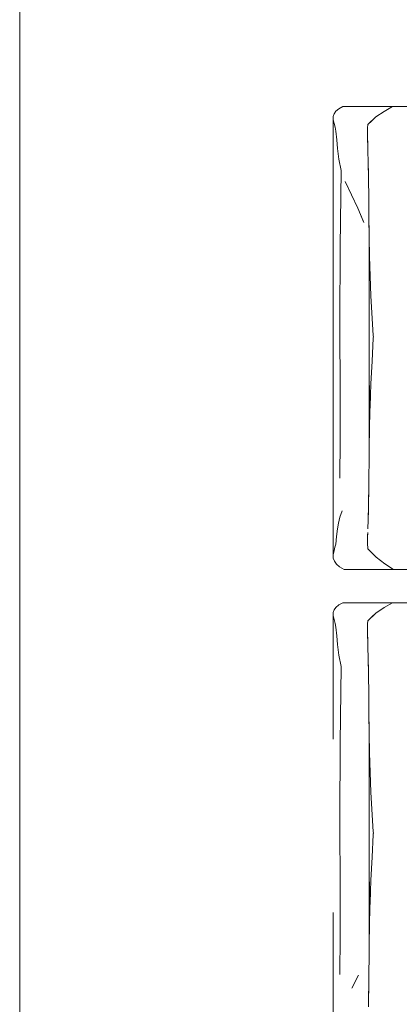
# Model space of a CAD drawing. Header units: millimetres. Extents: x 321 to 585, y -277 to 9.
# Tile 1038 of 1056: x 360.849 to 361.767, y -12.127 to -9.745. Entities that reach past the tile are written whole.
import ezdxf

# ---------------------------------------------------------------- set-up
doc = ezdxf.new("R2010")
doc.units = ezdxf.units.MM
doc.header["$MEASUREMENT"] = 0
doc.layers.add('IFC-Elemento de mobília-Contorno', color=152, linetype='Continuous', lineweight=5)
doc.layers.add('IFC-Laje-Contorno', color=134, linetype='Continuous', lineweight=5)

msp = doc.modelspace()

# ---------------------------------------------------------------- linework, layer by layer
at = {"layer": 'IFC-Elemento de mobília-Contorno', "color": 7, "lineweight": 5}
for p, q in [((361.607, -9.9794), (361.6093, -9.9728)), ((361.6093, -9.9728), (361.6137, -9.9668)), ((361.6137, -9.9668), (361.6205, -9.961)), ((361.6205, -9.961), (361.6302, -9.9555)), ((361.6302, -9.9555), (361.7505, -9.9555)), ((361.71, -9.9806), (361.7303, -9.9673)), ((361.7303, -9.9673), (361.7505, -9.9555)), ((361.7505, -9.9555), (361.8885, -9.9555)), ((361.6068, -10.2857), (361.607, -9.9794)), ((361.607, -9.9794), (361.6072, -9.9868)), ((361.6072, -9.9868), (361.6096, -9.9965)), ((361.6096, -9.9965), (361.6117, -10.0057)), ((361.6903, -10.0069), (361.6908, -9.9991)), ((361.6903, -10.0071), (361.6908, -9.9991)), ((361.6908, -9.9991), (361.71, -9.9806)), ((361.6908, -9.9991), (361.7004, -9.9899)), ((361.7004, -9.9899), (361.71, -9.9806)), ((361.6117, -10.0057), (361.6139, -10.0148)), ((361.6139, -10.0148), (361.6156, -10.0357)), ((361.6897, -10.0147), (361.6903, -10.0069)), ((361.6897, -10.015), (361.6903, -10.0071)), ((361.6897, -10.015), (361.6904, -10.0391)), ((361.6897, -10.015), (361.6902, -10.0311)), ((361.6156, -10.0357), (361.6174, -10.0566)), ((361.6902, -10.0303), (361.6906, -10.0458)), ((361.6904, -10.037), (361.6904, -10.0391)), ((361.6904, -10.0391), (361.6907, -10.0471)), ((361.6906, -10.0458), (361.6911, -10.0662)), ((361.6907, -10.0471), (361.6909, -10.059)), ((361.6174, -10.0566), (361.6207, -10.0827)), ((361.6911, -10.0662), (361.6916, -10.0865)), ((361.6207, -10.0827), (361.6263, -10.11)), ((361.6916, -10.0865), (361.6923, -10.1327)), ((361.6916, -10.089), (361.6917, -10.0902)), ((361.6917, -10.0902), (361.6921, -10.12)), ((361.624, -10.2946), (361.6263, -10.11)), ((361.6362, -10.1365), (361.6668, -10.201)), ((361.6923, -10.1327), (361.6929, -10.1743)), ((361.6924, -10.1345), (361.6924, -10.1351)), ((361.6924, -10.1351), (361.6929, -10.171)), ((361.6515, -10.1687), (361.6668, -10.201)), ((361.6929, -10.1743), (361.6932, -10.197)), ((361.6929, -10.1748), (361.693, -10.179)), ((361.693, -10.179), (361.6933, -10.2018)), ((361.6668, -10.201), (361.6809, -10.2357)), ((361.6932, -10.197), (361.6935, -10.2196)), ((361.6739, -10.2183), (361.6809, -10.2357)), ((361.6935, -10.2196), (361.6936, -10.2308)), ((361.6936, -10.2236), (361.6936, -10.2252)), ((361.6936, -10.2252), (361.6942, -10.2724)), ((361.6938, -10.2435), (361.6941, -10.2683)), ((361.6068, -10.2857), (361.6069, -10.7048)), ((361.6941, -10.7895), (361.6941, -10.2683)), ((361.6942, -10.2724), (361.6948, -10.3186)), ((361.6234, -10.479), (361.624, -10.2946)), ((361.6948, -10.3186), (361.6978, -10.4137)), ((361.6978, -10.4137), (361.704, -10.5096)), ((361.6234, -10.479), (361.6238, -10.655)), ((361.701, -10.571), (361.704, -10.5158)), ((361.704, -10.5096), (361.7043, -10.5122)), ((361.704, -10.5096), (361.7041, -10.5109)), ((361.704, -10.5158), (361.7043, -10.5122)), ((361.704, -10.5158), (361.7041, -10.514)), ((361.7041, -10.5109), (361.7043, -10.5122)), ((361.7041, -10.514), (361.7043, -10.5122)), ((361.6981, -10.6262), (361.701, -10.571)), ((361.6948, -10.736), (361.6948, -10.6305)), ((361.6964, -10.6811), (361.6981, -10.6262)), ((361.6238, -10.655), (361.6239, -10.7613)), ((361.6948, -10.736), (361.6961, -10.6907)), ((361.6961, -10.6907), (361.6964, -10.6811)), ((361.6069, -10.7048), (361.607, -11.0394)), ((361.6943, -10.7789), (361.6948, -10.736)), ((361.623, -10.8547), (361.6239, -10.7613)), ((361.6937, -10.8229), (361.6943, -10.7789)), ((361.6937, -10.8216), (361.6941, -10.7895)), ((361.6935, -10.842), (361.6937, -10.8216)), ((361.6937, -10.8284), (361.6937, -10.8229)), ((361.6932, -10.8656), (361.6935, -10.842)), ((361.6932, -10.865), (361.6934, -10.8503)), ((361.6929, -10.8892), (361.6932, -10.8656)), ((361.6931, -10.8728), (361.6932, -10.865)), ((361.6924, -10.9174), (361.6926, -10.9067)), ((361.6925, -10.9109), (361.6929, -10.8892)), ((361.6926, -10.9067), (361.6928, -10.895)), ((361.6921, -10.9327), (361.6925, -10.9109)), ((361.6197, -10.9631), (361.6235, -10.9484)), ((361.6235, -10.9484), (361.6285, -10.9335)), ((361.6913, -10.9651), (361.6918, -10.948)), ((361.6915, -10.955), (361.6921, -10.9327)), ((361.6918, -10.948), (361.692, -10.938)), ((361.6153, -10.9954), (361.6174, -10.9772)), ((361.6174, -10.9772), (361.6197, -10.9631)), ((361.6909, -10.9772), (361.6915, -10.955)), ((361.6133, -11.0136), (361.6153, -10.9954)), ((361.6897, -11.0091), (361.6903, -10.9932)), ((361.6897, -11.0116), (361.6902, -10.9987)), ((361.6902, -10.9987), (361.6906, -10.9857)), ((361.6903, -10.9932), (361.6904, -10.9901)), ((361.6091, -11.0293), (361.6112, -11.0214)), ((361.6112, -11.0214), (361.6133, -11.0136)), ((361.6897, -11.0091), (361.6898, -11.0097)), ((361.6897, -11.0116), (361.6908, -11.025)), ((361.6908, -11.025), (361.7009, -11.0353)), ((361.607, -11.0394), (361.6091, -11.0293)), ((361.607, -11.0394), (361.6073, -11.0476)), ((361.6073, -11.0476), (361.6101, -11.055)), ((361.7009, -11.0353), (361.711, -11.0455)), ((361.711, -11.0455), (361.732, -11.0612)), ((361.6101, -11.055), (361.615, -11.0621)), ((361.615, -11.0621), (361.6227, -11.0689)), ((361.6227, -11.0689), (361.628, -11.0722)), ((361.628, -11.0722), (361.6333, -11.0755)), ((361.732, -11.0612), (361.753, -11.0755)), ((361.6333, -11.0755), (361.753, -11.0755)), ((361.753, -11.0755), (361.8354, -11.0755)), ((361.6093, -11.1728), (361.6137, -11.1668)), ((361.6137, -11.1668), (361.6205, -11.161)), ((361.6205, -11.161), (361.6302, -11.1555)), ((361.6302, -11.1555), (361.7505, -11.1555)), ((361.71, -11.1806), (361.7303, -11.1673)), ((361.7303, -11.1673), (361.7505, -11.1555)), ((361.7505, -11.1555), (361.8885, -11.1555)), ((361.6068, -11.4857), (361.607, -11.1794)), ((361.607, -11.1794), (361.6093, -11.1728)), ((361.607, -11.1794), (361.6072, -11.1868)), ((361.6072, -11.1868), (361.6096, -11.1965)), ((361.6908, -11.1991), (361.71, -11.1806)), ((361.6908, -11.1991), (361.7004, -11.1899)), ((361.7004, -11.1899), (361.71, -11.1806)), ((361.6096, -11.1965), (361.6117, -11.2057)), ((361.6117, -11.2057), (361.6139, -11.2148)), ((361.6139, -11.2148), (361.6156, -11.2357)), ((361.6897, -11.2147), (361.6903, -11.2069)), ((361.6897, -11.215), (361.6903, -11.2071)), ((361.6897, -11.215), (361.6904, -11.2391)), ((361.6897, -11.215), (361.6902, -11.2311)), ((361.6903, -11.2069), (361.6908, -11.1991)), ((361.6903, -11.2071), (361.6908, -11.1991)), ((361.6156, -11.2357), (361.6174, -11.2566)), ((361.6902, -11.2303), (361.6906, -11.2458)), ((361.6904, -11.237), (361.6904, -11.2391)), ((361.6904, -11.2391), (361.6907, -11.2471)), ((361.6174, -11.2566), (361.6207, -11.2827)), ((361.6906, -11.2458), (361.6911, -11.2662)), ((361.6907, -11.2471), (361.6909, -11.259)), ((361.6207, -11.2827), (361.6263, -11.31)), ((361.6911, -11.2662), (361.6916, -11.2865)), ((361.6916, -11.2865), (361.6923, -11.3327)), ((361.624, -11.4946), (361.6263, -11.31)), ((361.6916, -11.289), (361.6917, -11.2902)), ((361.6917, -11.2902), (361.6921, -11.32)), ((361.6923, -11.3327), (361.6929, -11.3743)), ((361.6924, -11.3345), (361.6924, -11.3351)), ((361.6924, -11.3351), (361.6929, -11.371)), ((361.6929, -11.3743), (361.6932, -11.397)), ((361.6929, -11.3748), (361.693, -11.379)), ((361.693, -11.379), (361.6933, -11.4018)), ((361.6932, -11.397), (361.6935, -11.4196)), ((361.6935, -11.4196), (361.6936, -11.4308)), ((361.6936, -11.4236), (361.6936, -11.4252)), ((361.6936, -11.4252), (361.6942, -11.4724)), ((361.6938, -11.4435), (361.6941, -11.4683)), ((361.6941, -11.9895), (361.6941, -11.4683)), ((361.6942, -11.4724), (361.6948, -11.5186)), ((361.6234, -11.679), (361.624, -11.4946)), ((361.6948, -11.5186), (361.6978, -11.6137)), ((361.6978, -11.6137), (361.704, -11.7096)), ((361.6234, -11.679), (361.6238, -11.855)), ((361.701, -11.771), (361.704, -11.7158)), ((361.704, -11.7096), (361.7043, -11.7122)), ((361.704, -11.7096), (361.7041, -11.7109)), ((361.704, -11.7158), (361.7043, -11.7122)), ((361.704, -11.7158), (361.7041, -11.714)), ((361.7041, -11.7109), (361.7043, -11.7122)), ((361.7041, -11.714), (361.7043, -11.7122)), ((361.6981, -11.8262), (361.701, -11.771)), ((361.6948, -11.936), (361.6948, -11.8305)), ((361.6964, -11.8811), (361.6981, -11.8262)), ((361.6238, -11.855), (361.6239, -11.9613)), ((361.6961, -11.8907), (361.6964, -11.8811)), ((361.6069, -11.9048), (361.607, -12.2394)), ((361.6948, -11.936), (361.6961, -11.8907)), ((361.6943, -11.9789), (361.6948, -11.936)), ((361.623, -12.0547), (361.6239, -11.9613)), ((361.6937, -12.0229), (361.6943, -11.9789)), ((361.6937, -12.0216), (361.6941, -11.9895)), ((361.6935, -12.042), (361.6937, -12.0216)), ((361.6937, -12.0284), (361.6937, -12.0229)), ((361.6932, -12.0656), (361.6935, -12.042)), ((361.6522, -12.0881), (361.6681, -12.0567)), ((361.6522, -12.0881), (361.6601, -12.0724)), ((361.6601, -12.0724), (361.6681, -12.0567)), ((361.6929, -12.0892), (361.6932, -12.0656)), ((361.6931, -12.0728), (361.6932, -12.065)), ((361.6932, -12.065), (361.6934, -12.0503)), ((361.6925, -12.1109), (361.6929, -12.0892)), ((361.6926, -12.1067), (361.6928, -12.095)), ((361.6921, -12.1327), (361.6925, -12.1109)), ((361.6924, -12.1174), (361.6926, -12.1067))]:
    msp.add_line(p, q, dxfattribs=at)
at = {"layer": 'IFC-Laje-Contorno', "color": 7, "lineweight": 5}
for p, q in [((360.8491, -32.0604), (360.8491, -5.9098)), ((360.8491, -29.7619), (360.8491, -6.1598))]:
    msp.add_line(p, q, dxfattribs=at)

doc.saveas('drawing.dxf')
